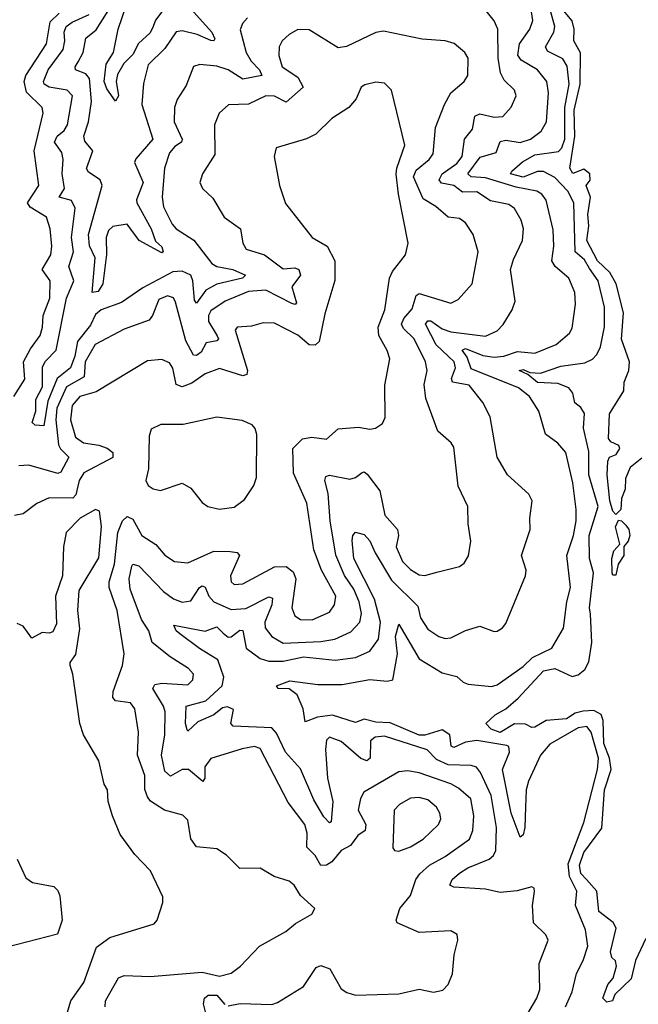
# Model space of a CAD drawing. Extents: x 1552033 to 1694788, y 811965 to 917215.
# Tile 554 of 632: x 1655433 to 1657573, y 908393 to 911798. Entities that reach past the tile are written whole.
import ezdxf

# ---------------------------------------------------------------- set-up
doc = ezdxf.new("R2010")
doc.units = 0

msp = doc.modelspace()

# ---------------------------------------------------------------- linework, layer by layer
at = {"layer": '0CON20XD'}
for points in [[(1655924.7, 911825), (1655903.1, 911796.9), (1655894.8, 911775), (1655885, 911752.4), (1655844, 911716), (1655825, 911677.8), (1655793.1, 911646.9), (1655771.6, 911608.4), (1655767.2, 911585), (1655775.2, 911535), (1655765, 911516.2), (1655735, 911558.9), (1655725.8, 911585), (1655732.2, 911645), (1655758, 911685), (1655773.8, 911765), (1655831.1, 911935)], [(1657599.4, 908620.6), (1657563.6, 908545), (1657548.3, 908481.7), (1657492.6, 908427.4), (1657484, 908405), (1657465, 908400.6), (1657450.8, 908415), (1657468.2, 908461.8), (1657486.2, 908483.8), (1657497.8, 908525), (1657494.4, 908544.4), (1657481.9, 908555), (1657476.7, 908575), (1657496.5, 908656.5), (1657485.9, 908675.9), (1657436.7, 908715), (1657429.3, 908785), (1657393.8, 908825), (1657375, 908845.9), (1657369.3, 908875), (1657385, 908919), (1657447.4, 909002.6), (1657456.4, 909135), (1657479, 909205), (1657473.1, 909245), (1657454.3, 909295), (1657451.4, 909375), (1657445.3, 909395.3), (1657419.8, 909409.8), (1657382.7, 909407.3), (1657355, 909399.8), (1657325, 909380.7), (1657255, 909374.5), (1657215, 909351.5), (1657205, 909350.6), (1657182.6, 909362.6), (1657145, 909362.9), (1657095, 909333.7), (1657064.5, 909345), (1657046.2, 909365), (1657077.8, 909395), (1657115, 909415.8), (1657157.7, 909452.3), (1657245, 909546.5), (1657285, 909554.8), (1657345, 909527.6), (1657365, 909533.3), (1657388.6, 909551.4), (1657402.4, 909577.6), (1657413, 909645), (1657407.7, 909742.3), (1657404.5, 909765), (1657418.3, 909885), (1657404.9, 909935), (1657403.6, 910015), (1657434.6, 910115), (1657402, 910225), (1657401.7, 910305), (1657383.7, 910386.3), (1657386.9, 910436.9), (1657375, 910456.7), (1657353.4, 910473.4), (1657346.9, 910506.9), (1657332.7, 910525), (1657295, 910540.5), (1657225, 910543.9), (1657191.3, 910571.3), (1657161.4, 910585), (1657175, 910588.7), (1657198.6, 910578.6), (1657235, 910575.8), (1657305, 910600.3), (1657388.2, 910611.8), (1657415, 910624.7), (1657429.7, 910640.3), (1657442.8, 910667.2), (1657456.3, 910736.3), (1657456, 910804), (1657434.8, 910895), (1657405, 910937.9), (1657387.4, 910967.4), (1657355.3, 910995.3), (1657349.8, 911165), (1657329.8, 911205), (1657285, 911252.6), (1657245, 911273.9), (1657225, 911273), (1657175, 911253.5), (1657131.5, 911265), (1657135.5, 911275), (1657172.7, 911307.3), (1657215, 911330.8), (1657297.4, 911342.6), (1657309.3, 911355), (1657318.7, 911385), (1657318.9, 911495), (1657333.7, 911575), (1657327.1, 911637.2), (1657312.7, 911662.7), (1657259.1, 911689.1), (1657251.7, 911705), (1657280.6, 911755), (1657284.4, 911775), (1657241.2, 911935)], [(1656034.2, 911825), (1656097.9, 911755), (1656107.9, 911732.1), (1656104.4, 911725.6), (1656095, 911726.1), (1656047.6, 911747.6), (1655995, 911759.6), (1655975, 911756.8), (1655935, 911699.1), (1655877.4, 911642.6), (1655861.8, 911578.2), (1655856.1, 911505), (1655894.3, 911385), (1655835, 911317.5), (1655830.7, 911305), (1655860.2, 911235), (1655837, 911175), (1655838.9, 911165), (1655888, 911075), (1655903, 911033), (1655925, 911012.9), (1655930, 910995), (1655925, 910992.6), (1655847.1, 911035), (1655805, 911091.6), (1655755, 911083.7), (1655740.9, 911069.1), (1655732.6, 911045), (1655733.3, 910986.7), (1655721.4, 910885), (1655705, 910857.9), (1655684.4, 910854.4), (1655694.7, 910974.7), (1655675, 911015.8), (1655671.6, 911055), (1655719.1, 911225), (1655711.2, 911245), (1655670.9, 911270.9), (1655664.1, 911284.1), (1655685.9, 911345), (1655658.7, 911378.7), (1655655.5, 911395), (1655670.8, 911445), (1655681.3, 911515), (1655674.3, 911595), (1655661.6, 911611.6), (1655626.7, 911625), (1655624.7, 911635), (1655635, 911653.1), (1655652.3, 911685), (1655661.8, 911735), (1655697.2, 911762.8), (1655755.2, 911854.8)], [(1657321.1, 908385), (1657345, 908436.7), (1657359.4, 908500.6), (1657382.4, 908545), (1657398.3, 908595), (1657391.2, 908651.2), (1657355.6, 908735), (1657360.8, 908785), (1657335.4, 908835.4), (1657331, 908879), (1657385, 909022), (1657432.2, 909205), (1657435.1, 909245), (1657410, 909335), (1657395, 909353.7), (1657365, 909349.2), (1657266.8, 909293.2), (1657235, 909254.6), (1657193.2, 909165), (1657185.7, 909135), (1657183.5, 909075), (1657181.2, 909005), (1657175, 908980), (1657165, 908972), (1657133.7, 909055), (1657103.1, 909205), (1657127.5, 909265), (1657125.7, 909285), (1657119, 909289), (1657015, 909305.7), (1656975, 909299.7), (1656935, 909281.3), (1656926.2, 909286.2), (1656921.3, 909325), (1656895, 909342.7), (1656835, 909324.3), (1656815, 909324), (1656715, 909367.1), (1656665, 909369.4), (1656625, 909379.4), (1656595, 909367.6), (1656515, 909393.5), (1656463.3, 909386.7), (1656420.4, 909370.4), (1656413.5, 909415), (1656393.5, 909463.5), (1656365, 909484), (1656327.5, 909485), (1656321.2, 909495), (1656367.8, 909512.2), (1656465, 909499.2), (1656549.3, 909499.3), (1656645, 909516.4), (1656705, 909511.2), (1656724.4, 909515.6), (1656740, 909605), (1656733.3, 909665), (1656745, 909708.6), (1656815, 909588.7), (1656895, 909540.3), (1656945, 909527.5), (1656966.9, 909506.9), (1656985, 909500.4), (1657065, 909492.5), (1657085, 909498.8), (1657175, 909561.6), (1657207.7, 909592.3), (1657274.5, 909625), (1657315, 909693.8), (1657326.1, 909785), (1657339.1, 909835), (1657325.6, 909945), (1657349.1, 910015), (1657358.3, 910065), (1657358.8, 910105), (1657346.7, 910196.7), (1657322.2, 910302.2), (1657295, 910333.8), (1657252.2, 910365), (1657229.2, 910445), (1657196.9, 910495), (1657159.1, 910525), (1656995, 910591.2), (1656981.6, 910631.6), (1656963.8, 910655), (1656975, 910661.6), (1657035, 910636.9), (1657075, 910631.8), (1657107.8, 910635), (1657155, 910650.6), (1657215, 910645.2), (1657289.4, 910675), (1657335.3, 910714.7), (1657345, 910731.2), (1657356.3, 910815), (1657353.7, 910855), (1657332.5, 910905), (1657285.2, 910945.2), (1657274.7, 910964.7), (1657280.5, 911015), (1657278.3, 911071.7), (1657254.3, 911174.3), (1657239.2, 911195), (1657222.2, 911205), (1657150.9, 911219.1), (1657045, 911251.6), (1656994.9, 911254.9), (1656983.5, 911265), (1657026.6, 911323.4), (1657081.5, 911338.5), (1657095, 911376.8), (1657115, 911382), (1657165, 911373.1), (1657200, 911385), (1657236.9, 911413.1), (1657255.8, 911445), (1657263, 911545), (1657256.8, 911585), (1657224.1, 911625), (1657167.8, 911657.8), (1657156, 911676), (1657162.7, 911715), (1657198.1, 911765), (1657208.6, 911795), (1657199.7, 911855)], [(1655412.9, 910495), (1655450.7, 910555), (1655445.9, 910615), (1655470.2, 910659.8), (1655504.2, 910705.8), (1655512.5, 910735), (1655514.1, 910775), (1655537.6, 910835), (1655538.4, 910895), (1655511.4, 910935), (1655541.4, 910985), (1655544.2, 911015), (1655539.2, 911075), (1655526.1, 911115), (1655469.9, 911149.9), (1655460, 911165), (1655499.2, 911225), (1655482.8, 911345), (1655514.7, 911475), (1655510.8, 911495), (1655457.2, 911547.2), (1655448.2, 911585), (1655454.8, 911605), (1655525.5, 911715), (1655538.5, 911791.5), (1655569.5, 911820.5)], [(1655970.3, 911359.7), (1655952, 911338), (1655933.9, 911285), (1655926.4, 911185), (1655931, 911151), (1655960.9, 911090.9), (1655974.6, 911075), (1656035.7, 911035.7), (1656097.4, 910955), (1656115, 910945.2), (1656170.5, 910935), (1656214.4, 910915), (1656204.4, 910905), (1656115, 910884), (1656076.9, 910863.1), (1656045, 910818.1), (1656038.5, 910828.5), (1656032.3, 910895), (1656025.2, 910915), (1655995, 910928.2), (1655963.5, 910926.5), (1655859, 910871), (1655785, 910820.6), (1655715, 910794.7), (1655695, 910778.4), (1655678.3, 910741.7), (1655632.7, 910685), (1655624.3, 910635), (1655609.2, 910595), (1655563, 910557), (1655530.3, 910479.7), (1655516.2, 910393.8), (1655486.5, 910396.5), (1655476.4, 910405), (1655489.6, 910445), (1655489, 910485), (1655511.6, 910528.4), (1655511.6, 910598.4), (1655522, 910618), (1655559.1, 910655), (1655594.9, 910835), (1655620.3, 910895), (1655603.7, 910945), (1655619.4, 910995), (1655612.6, 911045), (1655625, 911146.7), (1655613, 911173), (1655569.6, 911185), (1655588.4, 911215), (1655580.2, 911265), (1655583.4, 911315), (1655578.9, 911338.9), (1655554.2, 911375), (1655563.3, 911395), (1655586.5, 911415), (1655598.3, 911435), (1655615.6, 911535), (1655597.9, 911555), (1655535, 911565.5), (1655518.4, 911575), (1655515.6, 911585), (1655531.4, 911625), (1655583.1, 911695), (1655589.3, 911725), (1655587.1, 911755), (1655594.5, 911775), (1655615, 911790.3), (1655673.8, 911816.2)], [(1657167.6, 908322.4), (1657222.7, 908415), (1657232.3, 908445), (1657230.4, 908535), (1657261.1, 908615), (1657253.7, 908633.7), (1657210.9, 908675), (1657207.8, 908735), (1657214, 908784), (1657212.5, 908795), (1657205, 908800), (1657153.9, 908786.1), (1657095, 908780.7), (1657045, 908791.7), (1656935, 908798.8), (1656921.4, 908805), (1656929.5, 908825), (1656955, 908847.1), (1656983.5, 908865), (1657056.9, 908895), (1657072.3, 908907.7), (1657080.2, 908925), (1657082.7, 909005), (1657064.1, 909115), (1657027.5, 909195), (1657013, 909213), (1656995, 909219.5), (1656915, 909221.4), (1656875, 909240.5), (1656843.2, 909273.2), (1656695, 909320.8), (1656663, 909317), (1656646.8, 909305), (1656645.2, 909244.8), (1656634.6, 909235.4), (1656613.6, 909243.6), (1656545, 909302.3), (1656505, 909317.8), (1656495, 909306.7), (1656490.8, 909275), (1656497.6, 909175), (1656516, 909095), (1656511.2, 909025), (1656505, 909020.8), (1656485, 909042), (1656450.8, 909100.8), (1656405, 909207.5), (1656353.2, 909265), (1656321.4, 909331.4), (1656305, 909349.7), (1656171.2, 909355), (1656163.2, 909365), (1656173.1, 909413.1), (1656151.7, 909421.7), (1656135, 909418.5), (1656105.1, 909394.9), (1656049.2, 909370.8), (1656015, 909338.6), (1656012.3, 909342.3), (1656007, 909365), (1656009.7, 909425), (1656077.2, 909442.8), (1656134.1, 909495), (1656139.5, 909525), (1656119.2, 909585), (1656055, 909623.4), (1655986.7, 909675), (1655974.7, 909685), (1655966.7, 909705), (1656075, 909683.3), (1656115, 909698.5), (1656137.1, 909677.1), (1656155, 909663.3), (1656165, 909663.7), (1656195, 909687.1), (1656205, 909686.7), (1656217.2, 909625), (1656265, 909589.2), (1656295, 909580.6), (1656345, 909579.9), (1656415, 909594.8), (1656525, 909583.3), (1656595, 909593), (1656644.8, 909615.2), (1656675, 909655.6), (1656680.9, 909715), (1656660.1, 909795), (1656589.4, 909935), (1656582.9, 909997.1), (1656585.4, 910014.6), (1656595, 910026.7), (1656625, 910017.9), (1656645, 909996.2), (1656662.7, 909955), (1656720, 909860), (1656810.7, 909770.7), (1656819.4, 909729.4), (1656845, 909690.9), (1656882.9, 909665), (1656905, 909658.2), (1656925, 909660.9), (1656975, 909686.5), (1657025, 909700.6), (1657075, 909682.5), (1657085, 909684.2), (1657103.8, 909695), (1657115, 909710), (1657183.6, 909875), (1657185.3, 909895.3), (1657169.1, 909945), (1657199.6, 910035), (1657197.9, 910075), (1657205.6, 910135), (1657195, 910157.5), (1657120.6, 910225), (1657084.6, 910285), (1657060.5, 910425), (1657036, 910475), (1656988, 910535), (1656930.9, 910545), (1656927.2, 910557.2), (1656940.9, 910595), (1656936.8, 910615), (1656874.4, 910674.4), (1656837.5, 910745), (1656845, 910756.4), (1656855, 910757.5), (1656895, 910729.8), (1656925, 910718.5), (1657045, 910704.1), (1657085, 910722.2), (1657105.3, 910744.7), (1657136.9, 910795), (1657147.8, 910825), (1657131.6, 910935), (1657141.2, 910968.8), (1657173.2, 911035), (1657175.9, 911075), (1657168.1, 911105), (1657145.4, 911145), (1657125, 911159.7), (1657061.8, 911171.8), (1657015, 911203.5), (1656965, 911201.5), (1656935.4, 911225), (1656892.5, 911232.5), (1656884.7, 911245), (1656894.2, 911265), (1656945, 911301.4), (1656964.1, 911325), (1656972.6, 911385), (1656999.9, 911420.1), (1657007.7, 911465), (1657025, 911472.4), (1657075, 911461.1), (1657105, 911464), (1657133.7, 911496.4), (1657150.4, 911535), (1657145.4, 911555), (1657109, 911589), (1657096, 911615), (1657088.9, 911665), (1657087.2, 911765), (1657075, 911794.4), (1657042.3, 911835)], [(1657585, 910282.5), (1657545, 910250), (1657528.8, 910211.2), (1657527.5, 910175), (1657515, 910142.5), (1657512.5, 910105), (1657495, 910087.5), (1657485, 910098.9), (1657475.2, 910135), (1657465.3, 910225), (1657467.8, 910272.2), (1657473.9, 910286.1), (1657496.2, 910295), (1657509.2, 910315), (1657505.5, 910325.5), (1657478.3, 910338.3), (1657470, 910350), (1657473.3, 910435), (1657523.1, 910515), (1657524.4, 910544.4), (1657541, 910585), (1657543.3, 910615), (1657515, 910693.3), (1657521.7, 910785), (1657496.5, 910885), (1657474.5, 910924.5), (1657432.1, 910965), (1657395.2, 911035), (1657401.9, 911085), (1657398.3, 911125), (1657408, 911185), (1657393.1, 911225), (1657406.6, 911243.4), (1657405.2, 911265), (1657385, 911281.6), (1657346.7, 911266.7), (1657335.9, 911285), (1657354.1, 911395), (1657351.7, 911485), (1657372.7, 911575), (1657373.2, 911683.2), (1657350.7, 911725), (1657351.5, 911765), (1657344.5, 911794.5), (1657302.3, 911845)], [(1656221.5, 911805), (1656203.8, 911785), (1656196.2, 911763.8), (1656216.4, 911685), (1656234.4, 911655), (1656263.3, 911625), (1656271.1, 911605), (1656205, 911592.6), (1656155, 911625.2), (1656115, 911638.1), (1656056.6, 911643.4), (1656034.1, 911635.9), (1656009.6, 911570.4), (1655978, 911522), (1655968.8, 911495), (1655967.1, 911445), (1655995.2, 911385), (1655992.8, 911375), (1655970.3, 911359.7)], [(1656155, 908388.4), (1656195.8, 908395.8), (1656305, 908393.1), (1656325, 908399.2), (1656415, 908455.6), (1656459.2, 908520.8), (1656475, 908528.2), (1656506.3, 908516.3), (1656545, 908447.3), (1656565, 908434), (1656595, 908425.5), (1656745, 908429.4), (1656815, 908445.6), (1656865, 908436), (1656897.3, 908442.7), (1656915, 908462.5), (1656930.6, 908499.4), (1656936.5, 908565), (1656949.2, 908615), (1656946.2, 908635), (1656925, 908647.1), (1656815, 908642.3), (1656738.8, 908675), (1656736.2, 908685), (1656747.8, 908725), (1656785, 908770), (1656804.1, 908825), (1656817.2, 908845), (1656850.4, 908875), (1656905, 908904.3), (1656989.6, 908965), (1657000.3, 908995), (1657004.4, 909045), (1656993.9, 909103.9), (1656951.2, 909141.2), (1656925, 909155.6), (1656815, 909193.5), (1656775, 909201.1), (1656745, 909197.8), (1656623.4, 909126.6), (1656612.1, 909105), (1656604.6, 909065), (1656630.5, 909015), (1656628.2, 908995), (1656602.9, 908977.1), (1656577.1, 908942.9), (1656545, 908925.3), (1656513.3, 908886.7), (1656495, 908875.2), (1656475, 908873.1), (1656455, 908907.5), (1656427.1, 908937.1), (1656428.3, 908985), (1656419.5, 909015), (1656361.9, 909091.9), (1656265, 909277.6), (1656245, 909284.8), (1656202.5, 909277.5), (1656095, 909243.4), (1656073.3, 909215), (1656073.3, 909175), (1656066.3, 909163.7), (1656016.7, 909205), (1655995, 909205.4), (1655955, 909182.5), (1655935, 909199.5), (1655923.7, 909255), (1655934.8, 909325), (1655936.1, 909405), (1655930.2, 909425), (1655893.5, 909485), (1655901, 909499), (1655925, 909504.4), (1656015, 909498.8), (1656032.2, 909515), (1656034, 909535), (1656017.5, 909555), (1655953.8, 909595), (1655891.2, 909645), (1655879.7, 909685), (1655854.6, 909724.6), (1655815, 909828.6), (1655811.7, 909865), (1655820.8, 909909.1), (1655825, 909915.6), (1655845, 909909.6), (1655930.5, 909820.5), (1655965, 909796.2), (1655995, 909784.3), (1656025, 909788.9), (1656054.9, 909835.1), (1656065, 909841.1), (1656075, 909835.5), (1656088, 909805), (1656105, 909785.6), (1656165, 909758.9), (1656215, 909762.1), (1656295, 909802.5), (1656307.4, 909797.4), (1656305.7, 909775), (1656281.6, 909715), (1656282.6, 909695), (1656305.4, 909665), (1656345, 909642.7), (1656475, 909648.1), (1656524, 909656), (1656578.8, 909681.2), (1656610.3, 909715), (1656615.2, 909744.8), (1656607.3, 909785), (1656588.7, 909828.7), (1656556.5, 909876.5), (1656526.8, 909946.8), (1656507, 910065), (1656500.3, 910160.3), (1656489.2, 910205), (1656491.9, 910218.1), (1656505, 910222.9), (1656575, 910210), (1656594.6, 910215.4), (1656617.8, 910232.2), (1656625, 910234.3), (1656635, 910227.1), (1656678.6, 910168.6), (1656696.2, 910085), (1656740, 910035), (1656743.2, 910015), (1656735.3, 909975), (1656757.6, 909925), (1656785, 909896.9), (1656815, 909878.8), (1656835, 909875.9), (1656881.1, 909888.9), (1656955, 909907.1), (1656971.1, 909918.9), (1656986.2, 909943.8), (1656994.5, 909995), (1656984.5, 910055), (1656983.1, 910115), (1656950.3, 910185), (1656935, 910320), (1656925.4, 910335.4), (1656879.4, 910375), (1656838.2, 910488.2), (1656832.9, 910537.1), (1656843.4, 910585), (1656837.2, 910615), (1656798, 910695), (1656760.7, 910730.7), (1656754.5, 910745), (1656761.9, 910765), (1656791.4, 910798.6), (1656805, 910844.5), (1656815, 910851.5), (1656925, 910818.2), (1656949.6, 910830.4), (1656998.8, 910885), (1657019.2, 910995), (1657002.1, 911055), (1656975.7, 911095.7), (1656955, 911110.4), (1656915, 911115.3), (1656872.3, 911152.3), (1656829.3, 911179.3), (1656795.2, 911255), (1656805, 911278.3), (1656849.7, 911315), (1656864.2, 911335), (1656871.3, 911425), (1656902.3, 911505), (1656924.4, 911545), (1656971.4, 911585), (1656983.3, 911605), (1656984.5, 911665), (1656973.1, 911685), (1656936.5, 911716.5), (1656905, 911725.4), (1656825, 911730.5), (1656691.9, 911758.1), (1656665, 911754.6), (1656564.1, 911705.9), (1656535, 911701.1), (1656435, 911763.2), (1656395.3, 911764.7), (1656365, 911747.5), (1656341.5, 911725), (1656330.4, 911705), (1656329.2, 911675), (1656341.2, 911635), (1656395, 911599.2), (1656413.9, 911565), (1656355, 911513.5), (1656315, 911534.3), (1656285.2, 911534.8)], [(1655729.3, 908385), (1655730, 908405), (1655775.2, 908484.8), (1655795, 908493.3), (1655885, 908489.3), (1656065, 908504.8), (1656125, 908491.2), (1656165, 908501.5), (1656197.1, 908525), (1656262.9, 908595), (1656354, 908645), (1656387.6, 908672.4), (1656443.8, 908705), (1656453.8, 908725), (1656405, 908769.4), (1656382.7, 908805), (1656365, 908819.7), (1656313.8, 908835), (1656265, 908864), (1656195, 908863.6), (1656149, 908909), (1656115, 908930.8), (1656045, 908937.5), (1656025.3, 908965.3), (1656015, 909030.8), (1655997.3, 909047.3), (1655934.3, 909064.3), (1655886.3, 909096.3), (1655875, 909110.6), (1655866.2, 909136.2), (1655865.6, 909185), (1655840.5, 909255), (1655844.7, 909334.7), (1655831.5, 909415), (1655816.1, 909436.1), (1655765, 909443.3), (1655755.4, 909455), (1655757.1, 909475), (1655788.9, 909565), (1655794.6, 909605), (1655770, 909755), (1655743, 909835), (1655742.4, 909855), (1655760.7, 909915), (1655773, 910025), (1655789.3, 910065), (1655805, 910080), (1655825, 910070.8), (1655855.3, 910015), (1655904.1, 909984.1), (1655935, 909946.7), (1655968.8, 909925), (1656015, 909920), (1656105, 909960), (1656161.2, 909958.8), (1656185.6, 909955.6), (1656193.8, 909945), (1656162.8, 909875), (1656164.5, 909855), (1656175, 909845.6), (1656205, 909847.9), (1656315, 909906.4), (1656355, 909907.4), (1656379.4, 909889.4), (1656388.3, 909865), (1656374.7, 909764.7), (1656385, 909736.7), (1656405, 909724.7), (1656445, 909723.3), (1656505, 909749.6), (1656522.7, 909775), (1656526.7, 909805), (1656477.6, 909895), (1656450.5, 909965), (1656426.6, 910126.6), (1656380.3, 910230.3), (1656378.2, 910315), (1656411.2, 910348.8), (1656444.2, 910354.2), (1656495, 910347.5), (1656535, 910383.8), (1656605, 910389.5), (1656645, 910382.5), (1656664.5, 910385.5), (1656687.9, 910402.1), (1656697.1, 910422.9), (1656696, 910535), (1656714.1, 910625), (1656704.8, 910654.8), (1656675.7, 910705.7), (1656673.6, 910735), (1656696.5, 910795), (1656713.1, 910905), (1656722.7, 910927.3), (1656767.5, 910985), (1656777.5, 911025), (1656743.4, 911195), (1656736, 911264), (1656737.8, 911285), (1656765.9, 911365), (1656719.4, 911555), (1656695, 911579.4), (1656665, 911582.5), (1656627.1, 911572.9), (1656614.2, 911565), (1656597.5, 911525), (1656571.9, 911495), (1656513.4, 911456.6), (1656457.5, 911402.5), (1656425, 911386.6), (1656320, 911355), (1656314, 911325), (1656331.9, 911225), (1656352.6, 911162.6), (1656444.6, 911044.6), (1656497.3, 911015), (1656523.2, 910965), (1656523.2, 910896.8), (1656488.3, 910781.7), (1656469.3, 910685), (1656455, 910672.6), (1656435, 910673.5), (1656395, 910707.8), (1656315, 910748.5), (1656275, 910750.5), (1656235, 910738.8), (1656185, 910735.5), (1656179.1, 910725), (1656220.9, 910585), (1656218.9, 910571.1), (1656205, 910566.8), (1656125, 910591.6), (1656075, 910574.1), (1656029.1, 910540.9), (1655995, 910528.6), (1655975, 910537.1), (1655963, 910593), (1655951.5, 910611.5), (1655925, 910623.3), (1655875, 910618.5), (1655698, 910512), (1655640.9, 910495), (1655615, 910464.4), (1655609.2, 910415), (1655626, 910355), (1655654.4, 910335), (1655707.5, 910327.5), (1655736.3, 910316.3), (1655755, 910301.1), (1655755.5, 910284.5), (1655655, 910231.2), (1655638.8, 910205), (1655627.4, 910155), (1655616.8, 910143.2), (1655535, 910145.2), (1655492.2, 910125), (1655445, 910089.5), (1655415, 910083.6)], [(1656285.2, 911534.8), (1656224.3, 911505.7), (1656156.1, 911503.9), (1656123.5, 911475), (1656106.9, 911435), (1656108.3, 911331.7), (1656065.6, 911265), (1656056.9, 911235), (1656065.8, 911215), (1656101.7, 911181.7), (1656140.6, 911115), (1656197.1, 911075), (1656205.4, 911025), (1656216.7, 911005), (1656279.6, 910985), (1656345, 910937), (1656385, 910940.8), (1656399.1, 910935), (1656404.7, 910915), (1656375.2, 910875), (1656390.9, 910819.1), (1656386.4, 910813.6), (1656375, 910816.4), (1656285, 910862.6), (1656225, 910858.7), (1656144.6, 910825.4), (1656095, 910791.9), (1656086.5, 910775), (1656086.9, 910755), (1656116.9, 910705), (1656120.5, 910695), (1656115, 910687.5), (1656078.8, 910681.2), (1656061.1, 910648.9), (1656045, 910637.4), (1656035, 910638.8), (1656008.2, 910688.2), (1655972, 910822), (1655965, 910836.9), (1655945, 910842.9), (1655915, 910830.9), (1655892.6, 910775), (1655880.6, 910759.4), (1655795, 910728.3), (1655694.1, 910675), (1655659.2, 910615), (1655656.4, 910563.6), (1655595, 910528.8), (1655561.2, 910455), (1655558, 910415), (1655567.8, 910327.8), (1655574, 910314), (1655603.2, 910285), (1655576, 910234), (1655565, 910228.9), (1655465, 910258.2), (1655430, 910255)], [(1656125, 910105.5), (1656175, 910113.1), (1656210.9, 910139.1), (1656242.7, 910187.3), (1656252.3, 910215), (1656253.5, 910363.5), (1656247.5, 910385), (1656237, 910397), (1656202.7, 910412.7), (1656115, 910423.5), (1655998.3, 910398.3), (1655921.5, 910398.5), (1655888.1, 910381.9), (1655881.3, 910358.7), (1655878.6, 910245), (1655869.2, 910205), (1655877.9, 910187.9), (1655895, 910175.7), (1655920.3, 910169.7), (1655995, 910195.8), (1656025, 910178.1), (1656065, 910129.2), (1656084.6, 910114.6), (1656125, 910105.5)], [(1655589.2, 908335), (1655610.4, 908405), (1655655, 908469.2), (1655698.7, 908591.3), (1655745, 908624.4), (1655898.1, 908671.9), (1655908.8, 908685), (1655928.8, 908745), (1655928.8, 908765), (1655885.6, 908855), (1655831.2, 908911.2), (1655780.5, 908980.5), (1655754.5, 909045), (1655739.5, 909095), (1655736.5, 909135), (1655725.6, 909155), (1655707.3, 909235), (1655654.5, 909325), (1655640.9, 909365), (1655617.1, 909535), (1655607.5, 909565), (1655608, 909575), (1655627, 909603), (1655641.7, 909691.7), (1655634.3, 909755), (1655638.5, 909825), (1655707.2, 909937.2), (1655715.8, 910045.8), (1655709.3, 910099.3), (1655695, 910104.3), (1655642.7, 910075), (1655593.8, 910025), (1655584.6, 909975), (1655580.8, 909875), (1655557.5, 909805), (1655560.7, 909709.3), (1655548, 909682), (1655535, 909676.7), (1655511.2, 909678.8), (1655475, 909659.2), (1655445, 909700.8), (1655425, 909710)], [(1657495, 909877.5), (1657485, 909877.5), (1657482.6, 909885), (1657481.5, 909935), (1657488.3, 909961.7), (1657509.2, 909985), (1657494.7, 910045), (1657505, 910067.5), (1657515.4, 910065.4), (1657530.3, 910050.3), (1657540.5, 910035), (1657543.8, 910015), (1657537.8, 909995), (1657522.9, 909977.1), (1657522.9, 909945), (1657503.5, 909915), (1657495, 909877.5)], [(1656745, 908923.5), (1656785, 908938), (1656828.5, 908965), (1656881.8, 909015), (1656890.4, 909035), (1656887.1, 909055), (1656875, 909075.5), (1656845, 909100), (1656815, 909108.9), (1656785, 909105.8), (1656747.3, 909085), (1656728.2, 909065), (1656724.5, 908934.5), (1656730, 908925), (1656745, 908923.5)], [(1655424.3, 908895), (1655455, 908831.1), (1655478, 908815), (1655551.1, 908801.1), (1655565, 908787.1), (1655571.8, 908768.2), (1655580, 908685), (1655563.8, 908636.2), (1655385, 908590.3)], [(1656077.8, 908357.8), (1656068.6, 908395), (1656072.5, 908415), (1656085.8, 908425), (1656115, 908424.7), (1656143, 908393)]]:
    msp.add_lwpolyline(points, dxfattribs=at)

doc.saveas('drawing.dxf')
